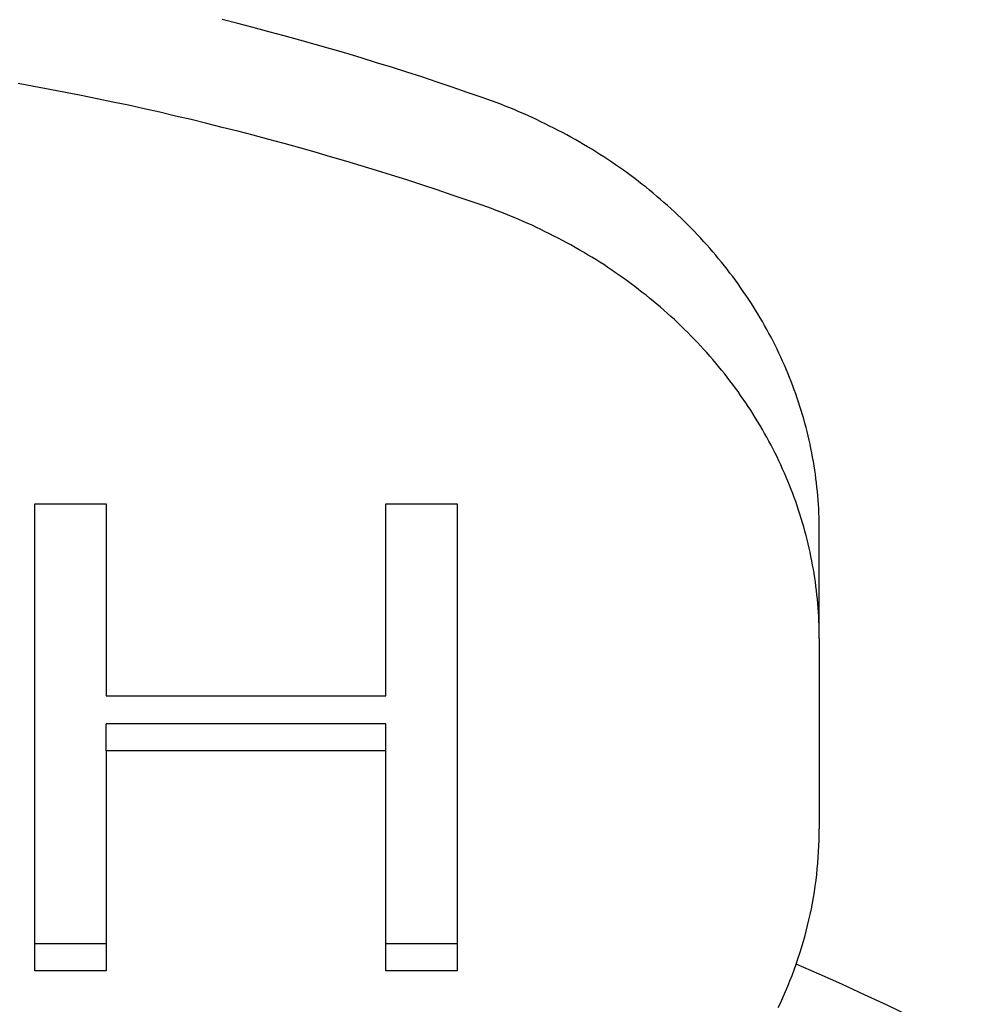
# Model space of a CAD drawing. Extents: x 1107 to 4046, y 937 to 3355.
# Tile 450 of 656: x 2175.51 to 2179.07, y 2669.89 to 2673.54. Entities that reach past the tile are written whole.
import ezdxf

# ---------------------------------------------------------------- set-up
doc = ezdxf.new("R2010")
doc.units = 0
doc.layers.add('KF_VIDA_L___C_REAR', color=7, linetype='CONTINUOUS')

# ---------------------------------------------------------------- blocks, each defined once
blk = doc.blocks.new('KF_VIDA_L___C_REAR')
at = {"layer": 'KF_VIDA_L___C_REAR'}
for p, q in [((-11.410061, 982.5357), (-11.144817, 982.5357)), ((-11.410061, 980.80365), (-11.410061, 982.5357)), ((-11.144817, 982.5357), (-11.144817, 981.824134)), ((-10.108231, 982.5357), (-9.842988, 982.5357)), ((-10.108231, 981.824134), (-10.108231, 982.5357)), ((-9.842988, 982.5357), (-9.842988, 980.80365)), ((-8.5, 982.037343), (-8.5, 982.437343)), ((-8.5, 982.037343), (-8.5, 981.330494)), ((-11.144817, 981.824134), (-10.108231, 981.824134)), ((-10.108231, 981.719509), (-11.144817, 981.719509)), ((-11.144817, 981.619509), (-11.144817, 981.719509)), ((-10.108231, 981.619509), (-10.108231, 981.719509)), ((-10.108231, 981.619509), (-11.144817, 981.619509)), ((-11.144817, 981.619509), (-11.144817, 980.80365)), ((-10.108231, 980.80365), (-10.108231, 981.619509)), ((-11.144817, 980.90365), (-11.410061, 980.90365)), ((-9.842988, 980.90365), (-10.108231, 980.90365)), ((-11.144817, 980.80365), (-11.410061, 980.80365)), ((-9.842988, 980.80365), (-10.108231, 980.80365))]:
    blk.add_line(p, q, dxfattribs=at)
for points in [[(-9.75, 984.043, 0), (-9.80575, 984.062, 0), (-9.86163, 984.081, 0), (-9.91764, 984.1, 0), (-9.97378, 984.119, 0), (-10.03, 984.137, 0), (-10.0864, 984.155, 0), (-10.143, 984.172, 0), (-10.1996, 984.19, 0), (-10.2563, 984.207, 0), (-10.3132, 984.223, 0), (-10.3702, 984.24, 0), (-10.4273, 984.256, 0), (-10.4845, 984.272, 0), (-10.5418, 984.287, 0), (-10.5993, 984.303, 0), (-10.6568, 984.318, 0), (-10.7144, 984.332, 0)], [(-9.75, 983.643, 0), (-9.80575, 983.662, 0), (-9.86163, 983.681, 0), (-9.91764, 983.7, 0), (-9.97378, 983.719, 0), (-10.03, 983.737, 0), (-10.0864, 983.755, 0), (-10.143, 983.772, 0), (-10.1996, 983.79, 0), (-10.2563, 983.807, 0), (-10.3132, 983.823, 0), (-10.3702, 983.84, 0), (-10.4273, 983.856, 0), (-10.4845, 983.872, 0), (-10.5418, 983.887, 0), (-10.5993, 983.903, 0), (-10.6568, 983.918, 0), (-10.7144, 983.932, 0), (-10.7722, 983.947, 0), (-10.83, 983.961, 0), (-10.8879, 983.974, 0), (-10.9459, 983.988, 0), (-11.0041, 984.001, 0), (-11.0623, 984.014, 0), (-11.1206, 984.026, 0), (-11.1789, 984.038, 0), (-11.2374, 984.05, 0), (-11.296, 984.062, 0), (-11.3546, 984.073, 0), (-11.4133, 984.084, 0), (-11.4721, 984.095, 0)], [(-8.5, 982.437, 0), (-8.50009, 982.453, 0), (-8.50034, 982.469, 0), (-8.50077, 982.485, 0), (-8.50137, 982.502, 0), (-8.50215, 982.518, 0), (-8.50309, 982.534, 0), (-8.50421, 982.55, 0), (-8.5055, 982.566, 0), (-8.50695, 982.582, 0), (-8.50858, 982.598, 0), (-8.51039, 982.614, 0), (-8.51236, 982.63, 0), (-8.5145, 982.646, 0), (-8.51681, 982.661, 0), (-8.5193, 982.677, 0), (-8.52195, 982.693, 0), (-8.52478, 982.709, 0), (-8.52777, 982.725, 0), (-8.53093, 982.741, 0), (-8.53427, 982.757, 0), (-8.53777, 982.772, 0), (-8.54144, 982.788, 0), (-8.54527, 982.804, 0), (-8.54928, 982.819, 0), (-8.55345, 982.835, 0), (-8.55779, 982.851, 0), (-8.5623, 982.866, 0), (-8.56698, 982.882, 0), (-8.57182, 982.897, 0), (-8.57682, 982.913, 0), (-8.58199, 982.928, 0), (-8.58733, 982.944, 0), (-8.59283, 982.959, 0), (-8.59849, 982.974, 0), (-8.60432, 982.989, 0), (-8.61031, 983.005, 0), (-8.61646, 983.02, 0), (-8.62278, 983.035, 0), (-8.62925, 983.05, 0), (-8.63589, 983.065, 0), (-8.64268, 983.08, 0), (-8.64964, 983.095, 0), (-8.65676, 983.11, 0), (-8.66403, 983.124, 0), (-8.67146, 983.139, 0), (-8.67905, 983.154, 0), (-8.68679, 983.168, 0), (-8.69469, 983.183, 0), (-8.70275, 983.197, 0), (-8.71096, 983.212, 0), (-8.71932, 983.226, 0), (-8.72784, 983.24, 0), (-8.73651, 983.254, 0), (-8.74533, 983.269, 0), (-8.7543, 983.283, 0), (-8.76342, 983.297, 0), (-8.77269, 983.31, 0), (-8.78211, 983.324, 0), (-8.79167, 983.338, 0), (-8.80139, 983.352, 0), (-8.81124, 983.365, 0), (-8.82125, 983.379, 0), (-8.8314, 983.392, 0), (-8.84169, 983.406, 0), (-8.85212, 983.419, 0), (-8.8627, 983.432, 0), (-8.87341, 983.445, 0), (-8.88427, 983.458, 0), (-8.89526, 983.471, 0), (-8.9064, 983.484, 0), (-8.91767, 983.497, 0), (-8.92907, 983.509, 0), (-8.94061, 983.522, 0), (-8.95229, 983.534, 0), (-8.96409, 983.547, 0), (-8.97603, 983.559, 0), (-8.9881, 983.571, 0), (-9.0003, 983.583, 0), (-9.01263, 983.595, 0), (-9.02509, 983.607, 0), (-9.03767, 983.619, 0), (-9.05038, 983.631, 0), (-9.06321, 983.642, 0), (-9.07617, 983.654, 0), (-9.08925, 983.665, 0), (-9.10245, 983.676, 0), (-9.11577, 983.688, 0), (-9.12921, 983.699, 0), (-9.14277, 983.71, 0), (-9.15644, 983.72, 0), (-9.17023, 983.731, 0), (-9.18413, 983.742, 0), (-9.19815, 983.752, 0), (-9.21228, 983.763, 0), (-9.22652, 983.773, 0), (-9.24086, 983.783, 0), (-9.25532, 983.793, 0), (-9.26988, 983.803, 0), (-9.28455, 983.813, 0), (-9.29933, 983.823, 0), (-9.3142, 983.832, 0), (-9.32918, 983.842, 0), (-9.34426, 983.851, 0), (-9.35944, 983.86, 0), (-9.37472, 983.869, 0), (-9.39009, 983.878, 0), (-9.40556, 983.887, 0), (-9.42112, 983.896, 0), (-9.43678, 983.904, 0), (-9.45252, 983.913, 0), (-9.46836, 983.921, 0), (-9.48428, 983.929, 0), (-9.5003, 983.937, 0), (-9.51639, 983.945, 0), (-9.53258, 983.953, 0), (-9.54884, 983.961, 0), (-9.56519, 983.969, 0), (-9.58162, 983.976, 0), (-9.59812, 983.983, 0), (-9.61471, 983.99, 0), (-9.63137, 983.998, 0), (-9.6481, 984.004, 0), (-9.66491, 984.011, 0), (-9.68179, 984.018, 0), (-9.69874, 984.024, 0), (-9.71576, 984.031, 0), (-9.73285, 984.037, 0), (-9.75, 984.043, 0)], [(-8.5, 982.037, 0), (-8.50009, 982.053, 0), (-8.50034, 982.069, 0), (-8.50077, 982.085, 0), (-8.50137, 982.102, 0), (-8.50215, 982.118, 0), (-8.50309, 982.134, 0), (-8.50421, 982.15, 0), (-8.5055, 982.166, 0), (-8.50695, 982.182, 0), (-8.50858, 982.198, 0), (-8.51039, 982.214, 0), (-8.51236, 982.23, 0), (-8.5145, 982.246, 0), (-8.51681, 982.261, 0), (-8.5193, 982.277, 0), (-8.52195, 982.293, 0), (-8.52478, 982.309, 0), (-8.52777, 982.325, 0), (-8.53093, 982.341, 0), (-8.53427, 982.357, 0), (-8.53777, 982.372, 0), (-8.54144, 982.388, 0), (-8.54527, 982.404, 0), (-8.54928, 982.419, 0), (-8.55345, 982.435, 0), (-8.55779, 982.451, 0), (-8.5623, 982.466, 0), (-8.56698, 982.482, 0), (-8.57182, 982.497, 0), (-8.57682, 982.513, 0), (-8.58199, 982.528, 0), (-8.58733, 982.544, 0), (-8.59283, 982.559, 0), (-8.59849, 982.574, 0), (-8.60432, 982.589, 0), (-8.61031, 982.605, 0), (-8.61646, 982.62, 0), (-8.62278, 982.635, 0), (-8.62925, 982.65, 0), (-8.63589, 982.665, 0), (-8.64268, 982.68, 0), (-8.64964, 982.695, 0), (-8.65676, 982.71, 0), (-8.66403, 982.724, 0), (-8.67146, 982.739, 0), (-8.67905, 982.754, 0), (-8.68679, 982.768, 0), (-8.69469, 982.783, 0), (-8.70275, 982.797, 0), (-8.71096, 982.812, 0), (-8.71932, 982.826, 0), (-8.72784, 982.84, 0), (-8.73651, 982.854, 0), (-8.74533, 982.869, 0), (-8.7543, 982.883, 0), (-8.76342, 982.897, 0), (-8.77269, 982.91, 0), (-8.78211, 982.924, 0), (-8.79167, 982.938, 0), (-8.80139, 982.952, 0), (-8.81124, 982.965, 0), (-8.82125, 982.979, 0), (-8.8314, 982.992, 0), (-8.84169, 983.006, 0), (-8.85212, 983.019, 0), (-8.8627, 983.032, 0), (-8.87341, 983.045, 0), (-8.88427, 983.058, 0), (-8.89526, 983.071, 0), (-8.9064, 983.084, 0), (-8.91767, 983.097, 0), (-8.92907, 983.109, 0), (-8.94061, 983.122, 0), (-8.95229, 983.134, 0), (-8.96409, 983.147, 0), (-8.97603, 983.159, 0), (-8.9881, 983.171, 0), (-9.0003, 983.183, 0), (-9.01263, 983.195, 0), (-9.02509, 983.207, 0), (-9.03767, 983.219, 0), (-9.05038, 983.231, 0), (-9.06321, 983.242, 0), (-9.07617, 983.254, 0), (-9.08925, 983.265, 0), (-9.10245, 983.276, 0), (-9.11577, 983.288, 0), (-9.12921, 983.299, 0), (-9.14277, 983.31, 0), (-9.15644, 983.32, 0), (-9.17023, 983.331, 0), (-9.18413, 983.342, 0), (-9.19815, 983.352, 0), (-9.21228, 983.363, 0), (-9.22652, 983.373, 0), (-9.24086, 983.383, 0), (-9.25532, 983.393, 0), (-9.26988, 983.403, 0), (-9.28455, 983.413, 0), (-9.29933, 983.423, 0), (-9.3142, 983.432, 0), (-9.32918, 983.442, 0), (-9.34426, 983.451, 0), (-9.35944, 983.46, 0), (-9.37472, 983.469, 0), (-9.39009, 983.478, 0), (-9.40556, 983.487, 0), (-9.42112, 983.496, 0), (-9.43678, 983.504, 0), (-9.45252, 983.513, 0), (-9.46836, 983.521, 0), (-9.48428, 983.529, 0), (-9.5003, 983.537, 0), (-9.51639, 983.545, 0), (-9.53258, 983.553, 0), (-9.54884, 983.561, 0), (-9.56519, 983.569, 0), (-9.58162, 983.576, 0), (-9.59812, 983.583, 0), (-9.61471, 983.59, 0), (-9.63137, 983.598, 0), (-9.6481, 983.604, 0), (-9.66491, 983.611, 0), (-9.68179, 983.618, 0), (-9.69874, 983.624, 0), (-9.71576, 983.631, 0), (-9.73285, 983.637, 0), (-9.75, 983.643, 0)], [(-8.65224, 980.668, 0), (-8.64299, 980.687, 0), (-8.63401, 980.707, 0), (-8.62532, 980.727, 0), (-8.61691, 980.747, 0), (-8.60879, 980.767, 0), (-8.60094, 980.787, 0), (-8.59339, 980.807, 0), (-8.58612, 980.828, 0), (-8.57914, 980.848, 0), (-8.57245, 980.869, 0), (-8.56605, 980.889, 0), (-8.55994, 980.91, 0), (-8.55412, 980.93, 0), (-8.5486, 980.951, 0), (-8.54337, 980.972, 0), (-8.53843, 980.993, 0), (-8.53379, 981.013, 0), (-8.52944, 981.034, 0), (-8.5254, 981.055, 0), (-8.52165, 981.076, 0), (-8.51819, 981.097, 0), (-8.51504, 981.118, 0), (-8.51219, 981.14, 0), (-8.50963, 981.161, 0), (-8.50737, 981.182, 0), (-8.50542, 981.203, 0), (-8.50376, 981.224, 0), (-8.50241, 981.246, 0), (-8.50136, 981.267, 0), (-8.5006, 981.288, 0), (-8.50015, 981.309, 0), (-8.5, 981.33, 0)], [(-7.83505, 980.472, 0), (-7.91686, 980.514, 0), (-7.99908, 980.555, 0), (-8.08172, 980.596, 0), (-8.16476, 980.636, 0), (-8.24821, 980.676, 0), (-8.33204, 980.715, 0), (-8.41627, 980.754, 0), (-8.50087, 980.791, 0), (-8.58585, 980.828, 0)]]:
    blk.add_polyline3d(points, dxfattribs=at)

msp = doc.modelspace()

# ---------------------------------------------------------------- block references
at = {"layer": 'KF_VIDA_L___C_REAR'}
msp.add_blockref('KF_VIDA_L___C_REAR', (2186.9791, 1689.2132), dxfattribs=at)

doc.saveas('drawing.dxf')
